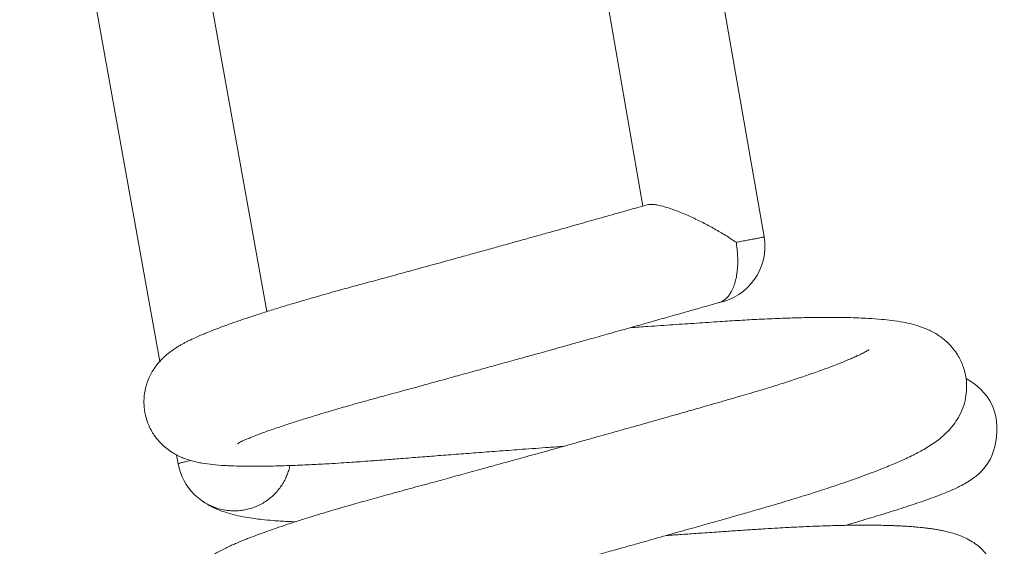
# Model space of a CAD drawing. Header units: inches. Extents: x 0 to 77643, y -44170 to 0.
# Tile 306 of 546: x 75578.45 to 75581.47, y -39649.48 to -39647.86. Entities that reach past the tile are written whole.
import ezdxf

# ---------------------------------------------------------------- set-up
doc = ezdxf.new("R2010")
doc.units = ezdxf.units.IN
doc.header["$MEASUREMENT"] = 0
doc.layers.get('0').update_dxf_attribs({"lineweight": 0})

msp = doc.modelspace()

# ---------------------------------------------------------------- linework, layer by layer
at = {"color": 7, "linetype": 'Continuous'}
for p, q in [((75580.72942, -39648.52974), (75580.25922, -39645.82045)), ((75579.91437, -39645.8803), (75580.35779, -39648.43526)), ((75579.20391, -39648.75903), (75578.79035, -39646.4584)), ((75578.44587, -39646.52032), (75578.87572, -39648.91159)), ((75578.92726, -39649.19826), (75578.93219, -39649.2257))]:
    msp.add_line(p, q, dxfattribs=at)
for centre, start, end in [((75580.557, -39648.55967), 280.25066, 9.84574), ((75579.10443, -39649.19473), 190.19065, 261.3455)]:
    msp.add_arc(centre, 0.175, start, end, dxfattribs=at)
for points, knots in [([(75580.37083, -39648.43155), (75580.36051, -39648.43449), (75580.34367, -39648.43927), (75580.31603, -39648.44712), (75580.28678, -39648.4554), (75580.25084, -39648.46557), (75580.20281, -39648.47912), (75580.14888, -39648.49429), (75580.09616, -39648.50908), (75580.05139, -39648.5216), (75580.01184, -39648.53264), (75579.97496, -39648.54292), (75579.93689, -39648.55351), (75579.89614, -39648.56482), (75579.85211, -39648.57701), (75579.80529, -39648.58995), (75579.75112, -39648.60488), (75579.68618, -39648.62272), (75579.6175, -39648.6415), (75579.55284, -39648.65911), (75579.49669, -39648.67433), (75579.45038, -39648.68688), (75579.41233, -39648.69742), (75579.37846, -39648.70694), (75579.34337, -39648.71697), (75579.30523, -39648.72808), (75579.26428, -39648.74029), (75579.22305, -39648.75292), (75579.18519, -39648.76489), (75579.15021, -39648.77629), (75579.11827, -39648.78705), (75579.08864, -39648.79743), (75579.06205, -39648.80712), (75579.0383, -39648.81617), (75579.0179, -39648.82433), (75579.00007, -39648.83182), (75578.98218, -39648.83973), (75578.96752, -39648.84668), (75578.95501, -39648.85306), (75578.94655, -39648.85758), (75578.93775, -39648.86254), (75578.92879, -39648.8679), (75578.91818, -39648.87479), (75578.90992, -39648.88067), (75578.90234, -39648.88646), (75578.89374, -39648.89358), (75578.88439, -39648.90218), (75578.87397, -39648.91318), (75578.86336, -39648.92619), (75578.85151, -39648.94379), (75578.83893, -39648.9689), (75578.8297, -39648.9994), (75578.82666, -39649.02757), (75578.82728, -39649.04982), (75578.82965, -39649.06869), (75578.83481, -39649.09011), (75578.84302, -39649.11134), (75578.85314, -39649.12997), (75578.86327, -39649.14479), (75578.87418, -39649.15795), (75578.88702, -39649.17078), (75578.9007, -39649.18209), (75578.91721, -39649.19311), (75578.93045, -39649.20021), (75578.94266, -39649.20588), (75578.95697, -39649.21153), (75578.97377, -39649.21674), (75578.99047, -39649.22073), (75579.01162, -39649.22474), (75579.03801, -39649.22819), (75579.07644, -39649.2312), (75579.11812, -39649.23273), (75579.16563, -39649.23316), (75579.21803, -39649.2326), (75579.26902, -39649.23112), (75579.3125, -39649.22936), (75579.34091, -39649.22804), (75579.36829, -39649.22663), (75579.39806, -39649.22498), (75579.43043, -39649.22302), (75579.46222, -39649.22095), (75579.49225, -39649.21888), (75579.52511, -39649.2165), (75579.56665, -39649.21332), (75579.61744, -39649.20925), (75579.67282, -39649.20492), (75579.73166, -39649.20036), (75579.79164, -39649.19576), (75579.85509, -39649.19096), (75579.9206, -39649.18606), (75579.97868, -39649.18176), (75580.02832, -39649.17812), (75580.07023, -39649.17508), (75580.09893, -39649.173), (75580.11393, -39649.17193)], [0, 0, 0, 0, 0.0000566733, 0.000109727, 0.0001616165, 0.0002303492, 0.0003198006, 0.0004398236, 0.0005389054, 0.000619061, 0.0006927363, 0.0007616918, 0.0008266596, 0.0009071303, 0.0009916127, 0.0010758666, 0.0011736, 0.0013024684, 0.0014533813, 0.0015813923, 0.0016972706, 0.0018058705, 0.0018807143, 0.0019500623, 0.0020357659, 0.0021251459, 0.0022259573, 0.0023440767, 0.0024510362, 0.0025436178, 0.0026511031, 0.0027533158, 0.0028417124, 0.0029362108, 0.0030257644, 0.0030922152, 0.0031679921, 0.0032690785, 0.0033072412, 0.0033478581, 0.0033958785, 0.0034449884, 0.0034939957, 0.0035340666, 0.003564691, 0.0035980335, 0.0036453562, 0.0036855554, 0.0037262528, 0.00377621, 0.0038370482, 0.0039101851, 0.0039735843, 0.0040075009, 0.0040430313, 0.0040863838, 0.004138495, 0.0041790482, 0.004214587, 0.0042498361, 0.0042865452, 0.0043341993, 0.0043806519, 0.0044247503, 0.0044544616, 0.0045025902, 0.0045773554, 0.0046476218, 0.0047115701, 0.0048566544, 0.0050075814, 0.005194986, 0.0053338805, 0.0054933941, 0.0056824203, 0.0057624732, 0.0058345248, 0.0058975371, 0.0059635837, 0.0060474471, 0.0061223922, 0.0061778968, 0.0062453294, 0.0063350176, 0.0064409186, 0.0065583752, 0.0066670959, 0.006785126, 0.0069019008, 0.0070239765, 0.0071483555, 0.0072203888, 0.0072948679, 0.0073764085, 0.0073764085, 0.0073764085, 0.0073764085]), ([(75580.6437, -39648.5465), (75580.63859, -39648.54298), (75580.63328, -39648.53942), (75580.62259, -39648.53245), (75580.61716, -39648.529), (75580.60061, -39648.51873), (75580.58925, -39648.51201), (75580.56582, -39648.49882), (75580.55383, -39648.4924), (75580.52984, -39648.48016), (75580.51775, -39648.47431), (75580.49339, -39648.46319), (75580.48117, -39648.45796), (75580.45752, -39648.44859), (75580.44587, -39648.44437), (75580.42374, -39648.43734), (75580.41344, -39648.43457), (75580.39935, -39648.43179), (75580.39491, -39648.43111), (75580.38681, -39648.43028), (75580.38311, -39648.43013), (75580.3764, -39648.4304), (75580.3734, -39648.43084), (75580.37083, -39648.43156)], [0, 0, 0, 0, 0.03125, 0.03125, 0.0625, 0.0625, 0.125, 0.125, 0.1875, 0.1875, 0.25, 0.25, 0.3125, 0.3125, 0.375, 0.375, 0.4375, 0.4375, 0.46875, 0.46875, 0.5, 0.5, 0.53169121, 0.53169121, 0.53169121, 0.53169121]), ([(75579.11401, -39649.16471), (75579.11428, -39649.16431), (75579.11926, -39649.16017), (75579.12997, -39649.15536), (75579.13931, -39649.15116), (75579.15062, -39649.14642), (75579.16797, -39649.13946), (75579.1936, -39649.12976), (75579.23138, -39649.11639), (75579.27315, -39649.10247), (75579.31657, -39649.08864), (75579.36132, -39649.07489), (75579.4111, -39649.06012), (75579.45962, -39649.04618), (75579.50656, -39649.03302), (75579.55362, -39649.02015), (75579.60931, -39649.00502), (75579.66611, -39648.98949), (75579.72288, -39648.97394), (75579.77531, -39648.95954), (75579.82385, -39648.94617), (75579.8676, -39648.93409), (75579.912, -39648.92182), (75579.96011, -39648.9085), (75580.00606, -39648.89574), (75580.04311, -39648.88544), (75580.07464, -39648.87667), (75580.10659, -39648.86777), (75580.14411, -39648.85729), (75580.18932, -39648.84466), (75580.2437, -39648.82943), (75580.30132, -39648.81326), (75580.35441, -39648.79831), (75580.39538, -39648.78676), (75580.42711, -39648.7778), (75580.45731, -39648.76926), (75580.49385, -39648.75891), (75580.54126, -39648.74545), (75580.57219, -39648.73664), (75580.59238, -39648.73089)], [0.996419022, 0.996419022, 0.996419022, 0.996419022, 0.9965846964, 0.996641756, 0.9967097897, 0.9967847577, 0.9968474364, 0.9969841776, 0.9971286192, 0.9972786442, 0.9973943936, 0.9975160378, 0.9976468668, 0.9977765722, 0.9978656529, 0.9979697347, 0.9980873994, 0.9982206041, 0.9983196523, 0.9984286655, 0.9985296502, 0.9986011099, 0.9986796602, 0.9987822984, 0.9988727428, 0.998937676, 0.9989897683, 0.9990491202, 0.9991163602, 0.9991998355, 0.9993027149, 0.9994228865, 0.9995273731, 0.9996084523, 0.999662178, 0.9997145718, 0.9997879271, 0.9998833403, 1, 1, 1, 1]), ([(75579.22608, -39649.80364), (75579.22689, -39649.8019), (75579.2326, -39649.79482), (75579.2513, -39649.78772), (75579.27567, -39649.77733), (75579.30661, -39649.76584), (75579.33979, -39649.7541), (75579.37395, -39649.74263), (75579.40868, -39649.73141), (75579.44168, -39649.72108), (75579.48062, -39649.70921), (75579.51983, -39649.69761), (75579.56025, -39649.68596), (75579.5983, -39649.6752), (75579.64491, -39649.66229), (75579.70001, -39649.64737), (75579.75738, -39649.6317), (75579.81079, -39649.61708), (75579.86046, -39649.60345), (75579.91109, -39649.58952), (75579.96732, -39649.57402), (75580.01931, -39649.55965), (75580.06218, -39649.54778), (75580.0905, -39649.53992), (75580.11566, -39649.53294), (75580.14361, -39649.52517), (75580.17892, -39649.51535), (75580.21949, -39649.50404), (75580.25868, -39649.49311), (75580.29498, -39649.48296), (75580.33276, -39649.47238), (75580.3844, -39649.45791), (75580.44653, -39649.44044), (75580.51141, -39649.42215), (75580.56645, -39649.40659), (75580.61126, -39649.3939), (75580.65233, -39649.38223), (75580.69584, -39649.36986), (75580.75136, -39649.35395), (75580.81165, -39649.336), (75580.87388, -39649.31674), (75580.92728, -39649.2995), (75580.97303, -39649.2841), (75581.00961, -39649.27131), (75581.04236, -39649.25944), (75581.07324, -39649.24778), (75581.09996, -39649.23723), (75581.12354, -39649.22752), (75581.1491, -39649.21652), (75581.17337, -39649.20536), (75581.19687, -39649.19364), (75581.2153, -39649.18375), (75581.23411, -39649.17277), (75581.25351, -39649.16007), (75581.27364, -39649.14489), (75581.29303, -39649.12713), (75581.31062, -39649.10682), (75581.32637, -39649.08349), (75581.3396, -39649.05577), (75581.34815, -39649.02533), (75581.35159, -39648.9947), (75581.34987, -39648.96104), (75581.34079, -39648.92513), (75581.322, -39648.88701), (75581.29506, -39648.8545), (75581.26261, -39648.82931), (75581.23435, -39648.81445), (75581.20685, -39648.80379), (75581.18231, -39648.79681), (75581.1529, -39648.79055), (75581.12455, -39648.78621), (75581.08726, -39648.78217), (75581.0545, -39648.77982), (75581.01956, -39648.77814), (75580.98598, -39648.77711), (75580.94522, -39648.77654), (75580.89565, -39648.77664), (75580.83962, -39648.77765), (75580.77822, -39648.7796), (75580.71741, -39648.78226), (75580.65559, -39648.78559), (75580.59179, -39648.78966), (75580.52387, -39648.79423), (75580.45006, -39648.79922), (75580.38173, -39648.80391), (75580.33727, -39648.807), (75580.31906, -39648.80827)], [0.9835830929, 0.9835830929, 0.9835830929, 0.9835830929, 0.9837328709, 0.9838480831, 0.984006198, 0.9841348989, 0.9842538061, 0.9843819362, 0.984478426, 0.9845742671, 0.9846640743, 0.9847942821, 0.9848732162, 0.9849571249, 0.985059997, 0.9851866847, 0.985312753, 0.9854176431, 0.9855109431, 0.9856073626, 0.9857135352, 0.9858350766, 0.9859030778, 0.9859555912, 0.9859943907, 0.9860442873, 0.986112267, 0.9861919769, 0.9862711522, 0.9863316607, 0.9863957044, 0.9864838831, 0.9866238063, 0.9867508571, 0.9868613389, 0.9869503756, 0.987021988, 0.9871142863, 0.9872235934, 0.9873795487, 0.9875190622, 0.9876635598, 0.9877816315, 0.9878795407, 0.9879750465, 0.9880735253, 0.9881692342, 0.9882419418, 0.9883256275, 0.9884517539, 0.9885379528, 0.9886178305, 0.9887082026, 0.9887996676, 0.9888961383, 0.9889938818, 0.9890654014, 0.989135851, 0.9892129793, 0.9892831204, 0.9893432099, 0.9894100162, 0.9894919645, 0.9895723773, 0.9896787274, 0.9897742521, 0.9898827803, 0.9899690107, 0.9900839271, 0.9901820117, 0.9903301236, 0.9904424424, 0.990590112, 0.9906806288, 0.9907841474, 0.9909015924, 0.9910353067, 0.9911876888, 0.9913274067, 0.9914723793, 0.9915996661, 0.9917256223, 0.9918691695, 0.9920091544, 0.9921560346, 0.9922570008, 0.9922570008, 0.9922570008, 0.9922570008]), ([(75581.05133, -39648.8757), (75581.05135, -39648.87569), (75581.05151, -39648.8756), (75581.04942, -39648.87695), (75581.04656, -39648.87866), (75581.04235, -39648.88107), (75581.03697, -39648.88397), (75581.03, -39648.88753), (75581.022, -39648.89144), (75581.01165, -39648.89627), (75580.99948, -39648.90169), (75580.98134, -39648.90945), (75580.95575, -39648.91981), (75580.91875, -39648.93384), (75580.87715, -39648.94872), (75580.83899, -39648.96168), (75580.80758, -39648.97199), (75580.78428, -39648.97949), (75580.76177, -39648.98659), (75580.73814, -39648.99393), (75580.71058, -39649.00233), (75580.67999, -39649.01147), (75580.65099, -39649.01996), (75580.62129, -39649.02851), (75580.58822, -39649.03799), (75580.54599, -39649.05008), (75580.49428, -39649.06482), (75580.44077, -39649.08003), (75580.38792, -39649.095), (75580.34068, -39649.10835), (75580.29464, -39649.12132), (75580.25456, -39649.13259), (75580.21912, -39649.14253), (75580.18172, -39649.153), (75580.13859, -39649.16506), (75580.09614, -39649.1769), (75580.06088, -39649.1867), (75580.03015, -39649.19524), (75579.99626, -39649.20464), (75579.95657, -39649.21563), (75579.91537, -39649.22701), (75579.86862, -39649.2399), (75579.81747, -39649.25395), (75579.75985, -39649.26974), (75579.69972, -39649.28616), (75579.63535, -39649.30368), (75579.57133, -39649.32093), (75579.51179, -39649.33741), (75579.4529, -39649.35414), (75579.4025, -39649.36891), (75579.36013, -39649.38171), (75579.32563, -39649.39236), (75579.29252, -39649.40286), (75579.25855, -39649.41396), (75579.22771, -39649.42437), (75579.19919, -39649.43436), (75579.17383, -39649.4436), (75579.15416, -39649.45107), (75579.13775, -39649.45753), (75579.12333, -39649.46339), (75579.10903, -39649.46945), (75579.09751, -39649.47456), (75579.08619, -39649.47977), (75579.0733, -39649.48597), (75579.05791, -39649.49397), (75579.04199, -39649.50307), (75579.02384, -39649.51485), (75579.0071, -39649.52758), (75578.98932, -39649.54464), (75578.97569, -39649.5605), (75578.96218, -39649.58037), (75578.95122, -39649.60248), (75578.94342, -39649.62545), (75578.93884, -39649.64767), (75578.93736, -39649.6674), (75578.93772, -39649.68322), (75578.93882, -39649.69508), (75578.94072, -39649.70716), (75578.94459, -39649.72412), (75578.9517, -39649.74429), (75578.96227, -39649.76469), (75578.97482, -39649.78338), (75578.99057, -39649.80151), (75579.01143, -39649.81969), (75579.03062, -39649.83164), (75579.04099, -39649.83706), (75579.04987, -39649.84129), (75579.05846, -39649.84491), (75579.06615, -39649.84781), (75579.07586, -39649.85107), (75579.09349, -39649.85614), (75579.11461, -39649.86047), (75579.13964, -39649.86399), (75579.16715, -39649.86671), (75579.19829, -39649.8686), (75579.23276, -39649.86965), (75579.26631, -39649.87001), (75579.30207, -39649.86987), (75579.33964, -39649.86918), (75579.37823, -39649.86805), (75579.41635, -39649.86661), (75579.4566, -39649.86475), (75579.49919, -39649.86247), (75579.54517, -39649.85972), (75579.5932, -39649.85652), (75579.63717, -39649.85333), (75579.67451, -39649.85045), (75579.71013, -39649.8476), (75579.74722, -39649.84468), (75579.7871, -39649.84156), (75579.83076, -39649.83818), (75579.88266, -39649.83419), (75579.93764, -39649.83001), (75579.98858, -39649.82617), (75580.02934, -39649.82313), (75580.06993, -39649.82012), (75580.11535, -39649.81678), (75580.16928, -39649.81284), (75580.20605, -39649.81019), (75580.22448, -39649.80886)], [0.0110883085, 0.0110883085, 0.0110883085, 0.0110883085, 0.0110908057, 0.0111188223, 0.0111568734, 0.0111984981, 0.0112612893, 0.0113111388, 0.0113554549, 0.0114219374, 0.011489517, 0.011544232, 0.0116743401, 0.011802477, 0.0119391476, 0.0120685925, 0.0121316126, 0.0121941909, 0.0122510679, 0.0123024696, 0.0123688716, 0.0124488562, 0.012515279, 0.0125651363, 0.0126455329, 0.0127293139, 0.0128320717, 0.0129646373, 0.013051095, 0.0131440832, 0.0132397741, 0.0133161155, 0.0133729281, 0.013441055, 0.0135276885, 0.0136161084, 0.0136800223, 0.0137261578, 0.0137893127, 0.0138713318, 0.0139510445, 0.0140240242, 0.0141395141, 0.0142474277, 0.0143640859, 0.014500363, 0.0146439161, 0.0147721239, 0.014896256, 0.0150500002, 0.0151398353, 0.015222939, 0.0153273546, 0.0154198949, 0.0155224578, 0.0156190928, 0.015706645, 0.0157942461, 0.0158438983, 0.0159033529, 0.0159746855, 0.0160296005, 0.0160629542, 0.0161339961, 0.016216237, 0.0162930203, 0.0163742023, 0.0164792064, 0.0165330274, 0.0165875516, 0.0166462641, 0.0167046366, 0.016749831, 0.0167983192, 0.0168434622, 0.0168688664, 0.0168926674, 0.0169145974, 0.0169414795, 0.0169960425, 0.0170421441, 0.0170802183, 0.0171348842, 0.0171946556, 0.0172686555, 0.0172994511, 0.0173204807, 0.0173423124, 0.0173722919, 0.0174103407, 0.0174496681, 0.0175802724, 0.0176857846, 0.0177874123, 0.0179382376, 0.0180680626, 0.0181713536, 0.0182842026, 0.0184117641, 0.0185071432, 0.0186076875, 0.0187159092, 0.0188123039, 0.0189165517, 0.0190360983, 0.0191336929, 0.0192002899, 0.0192715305, 0.0193543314, 0.0194254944, 0.0195095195, 0.0196107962, 0.0197245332, 0.0198206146, 0.0198950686, 0.0199499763, 0.0200438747, 0.0201435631, 0.0202437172, 0.0202437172, 0.0202437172, 0.0202437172]), ([(75580.97872, -39649.41409), (75580.98745, -39649.41157), (75581.0079, -39649.40561), (75581.03661, -39649.39713), (75581.06694, -39649.38804), (75581.09634, -39649.37907), (75581.1275, -39649.36937), (75581.15833, -39649.35953), (75581.18794, -39649.34981), (75581.2162, -39649.34022), (75581.24353, -39649.33056), (75581.26764, -39649.32158), (75581.28791, -39649.31356), (75581.30494, -39649.30639), (75581.32044, -39649.29937), (75581.3368, -39649.29123), (75581.36367, -39649.27602), (75581.44127, -39649.22223), (75581.45686, -39649.04454), (75581.3781, -39648.98074), (75581.34932, -39648.96405)], [0.99221421, 0.99221421, 0.99221421, 0.99221421, 0.9922798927, 0.9923704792, 0.9924417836, 0.9925298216, 0.99262361, 0.992725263, 0.9928278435, 0.9929306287, 0.9930414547, 0.9931605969, 0.9932534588, 0.9933386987, 0.993425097, 0.9935080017, 0.9936038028, 0.9938725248, 0.9941933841, 0.9944359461, 0.9944359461, 0.9944359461, 0.9944359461]), ([(75579.007, -39649.34007), (75579.00754, -39649.34047), (75579.0083, -39649.34103), (75579.00984, -39649.3421), (75579.01087, -39649.34281), (75579.01196, -39649.34355), (75579.01358, -39649.34462), (75579.01791, -39649.34742), (75579.0236, -39649.35084), (75579.03295, -39649.35604), (75579.04199, -39649.3605), (75579.05002, -39649.3641), (75579.06229, -39649.36921), (75579.08168, -39649.37601), (75579.10866, -39649.38328), (75579.13735, -39649.38903), (75579.1637, -39649.39308), (75579.19217, -39649.39659), (75579.22477, -39649.39966), (75579.25957, -39649.40194), (75579.2829, -39649.403), (75579.29119, -39649.40333)], [0.0000886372, 0.0000886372, 0.0000886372, 0.0000886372, 0.0000951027, 0.0000973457, 0.0000995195, 0.0001017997, 0.0001043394, 0.0001105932, 0.0001366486, 0.0001651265, 0.0002051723, 0.0002319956, 0.0002572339, 0.0003451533, 0.0004559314, 0.0005812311, 0.0006805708, 0.0007605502, 0.0008811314, 0.0010169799, 0.0010895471, 0.0010895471, 0.0010895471, 0.0010895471]), ([(75579.33563, -39650.43867), (75579.33497, -39650.44042), (75579.35591, -39650.42612), (75579.39241, -39650.4121), (75579.41062, -39650.40519), (75579.43165, -39650.39762), (75579.4536, -39650.38998), (75579.47654, -39650.38224), (75579.50717, -39650.37219), (75579.54835, -39650.35915), (75579.59435, -39650.34519), (75579.63801, -39650.33233), (75579.68194, -39650.31969), (75579.73554, -39650.30466), (75579.79262, -39650.28917), (75579.84305, -39650.27543), (75579.88657, -39650.26353), (75579.92832, -39650.2521), (75579.97373, -39650.23964), (75580.02127, -39650.22656), (75580.06778, -39650.21374), (75580.11699, -39650.20015), (75580.17135, -39650.1851), (75580.22659, -39650.16977), (75580.27296, -39650.15688), (75580.31255, -39650.14585), (75580.35524, -39650.13395), (75580.40856, -39650.11905), (75580.46769, -39650.10249), (75580.52384, -39650.08672), (75580.56896, -39650.07402), (75580.60982, -39650.06251), (75580.65413, -39650.05), (75580.70539, -39650.03549), (75580.76117, -39650.01964), (75580.81996, -39650.00297), (75580.87669, -39649.98651), (75580.92468, -39649.9721), (75580.96333, -39649.9602), (75581.00135, -39649.94822), (75581.03946, -39649.93585), (75581.07585, -39649.92365), (75581.10696, -39649.91289), (75581.13521, -39649.90282), (75581.16179, -39649.89305), (75581.1875, -39649.88326), (75581.21404, -39649.87275), (75581.23964, -39649.86213), (75581.26287, -39649.85195), (75581.28372, -39649.84232), (75581.30575, -39649.83149), (75581.32782, -39649.81968), (75581.34967, -39649.80661), (75581.36727, -39649.79461), (75581.38136, -39649.78376), (75581.3954, -39649.7717), (75581.40976, -39649.75732), (75581.42599, -39649.73716), (75581.44053, -39649.71419), (75581.45374, -39649.68225), (75581.47383, -39649.5958), (75581.4192, -39649.49545), (75581.36163, -39649.4602), (75581.33967, -39649.44919), (75581.31913, -39649.4415), (75581.30005, -39649.43578), (75581.28431, -39649.43192), (75581.27002, -39649.42894), (75581.25644, -39649.42652), (75581.24443, -39649.42466), (75581.23231, -39649.423), (75581.21613, -39649.42106), (75581.19817, -39649.41929), (75581.17807, -39649.41772), (75581.16144, -39649.41666), (75581.14711, -39649.4159), (75581.13356, -39649.41529), (75581.11812, -39649.41472), (75581.1001, -39649.4142), (75581.0787, -39649.41379), (75581.05549, -39649.41356), (75581.03085, -39649.41353), (75581.00431, -39649.41371), (75580.97462, -39649.41414), (75580.94244, -39649.41488), (75580.90959, -39649.41588), (75580.87931, -39649.417), (75580.85076, -39649.41821), (75580.82507, -39649.41943), (75580.79881, -39649.42078), (75580.76883, -39649.42244), (75580.73124, -39649.42471), (75580.68796, -39649.42759), (75580.64311, -39649.43058), (75580.59375, -39649.43391), (75580.54274, -39649.43739), (75580.49068, -39649.44096), (75580.45366, -39649.44353), (75580.43383, -39649.44491), (75580.42958, -39649.4452)], [0.9707350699, 0.9707350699, 0.9707350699, 0.9707350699, 0.9711268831, 0.9711966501, 0.9712840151, 0.9713692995, 0.9714478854, 0.971524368, 0.9716026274, 0.9717399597, 0.971888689, 0.9719697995, 0.9720697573, 0.9722061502, 0.9723375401, 0.9724424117, 0.9725232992, 0.972604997, 0.9726943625, 0.9727928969, 0.9728828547, 0.9729625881, 0.9730738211, 0.9731903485, 0.9732727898, 0.9733333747, 0.9734118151, 0.973511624, 0.9736322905, 0.9737451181, 0.9738312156, 0.9738920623, 0.9739826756, 0.974091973, 0.9741991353, 0.97432475, 0.974461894, 0.974569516, 0.9746503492, 0.9747340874, 0.9748449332, 0.9749385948, 0.9750227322, 0.9751031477, 0.9751835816, 0.9752640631, 0.9753481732, 0.9754498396, 0.9755376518, 0.9756130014, 0.9756999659, 0.9758109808, 0.9759192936, 0.976006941, 0.9760641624, 0.9761195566, 0.976202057, 0.9762589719, 0.9763407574, 0.9764143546, 0.9764906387, 0.9769157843, 0.9769785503, 0.9770550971, 0.977144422, 0.9772164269, 0.9772822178, 0.9773388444, 0.977393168, 0.9774460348, 0.9774899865, 0.977536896, 0.9776245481, 0.9776957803, 0.9777509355, 0.9777953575, 0.9778389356, 0.9778826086, 0.9779415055, 0.9780046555, 0.9780724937, 0.9781403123, 0.9782079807, 0.97828378, 0.9783705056, 0.9784477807, 0.9785184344, 0.9785811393, 0.9786421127, 0.9786891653, 0.9787526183, 0.9788349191, 0.9789255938, 0.9790186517, 0.9791044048, 0.979216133, 0.9793129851, 0.9793994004, 0.9794229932, 0.9794229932, 0.9794229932, 0.9794229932])]:
    msp.add_open_spline(points, degree=3, knots=knots, dxfattribs=at)
for points, weights in [([(75580.58814, -39648.73187), (75580.6732, -39648.71649), (75580.6437, -39648.5465)], [1, 0.712076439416, 1]), ([(75580.6437, -39648.5465), (75580.72963, -39648.53096), (75580.72942, -39648.52974)], [1, 0.86631745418, 1]), ([(75578.97031, -39649.21544), (75578.93185, -39649.22384), (75578.93219, -39649.2257)], [1, 0.942129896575, 1]), ([(75579.07809, -39649.36774), (75579.2408, -39649.39251), (75579.2749, -39649.23076)], [1, 0.726955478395, 1])]:
    msp.add_rational_spline(points, weights, degree=2, dxfattribs=at)

doc.saveas('drawing.dxf')
